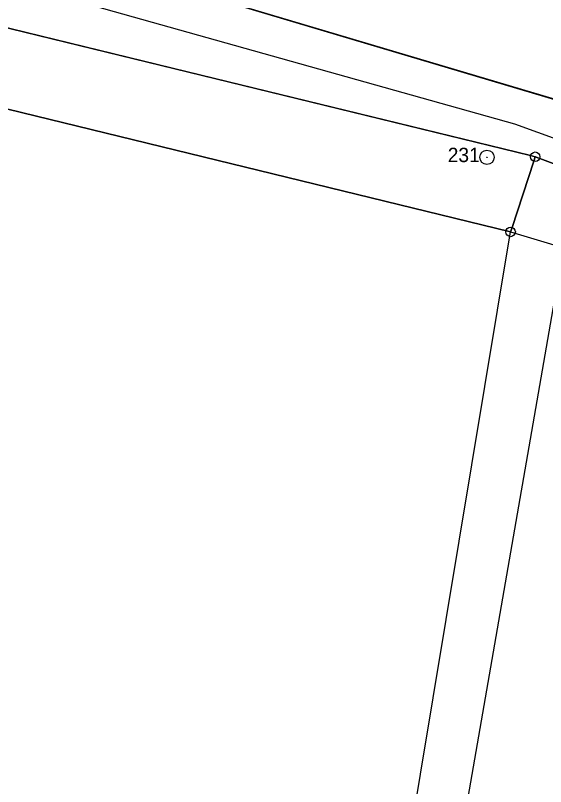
# Model space of a CAD drawing. Extents: x -537341 to -532984, y -1143469 to -1141314.
# Drawn here: x -534927.7 to -534872.2, y -1142922.8 to -1142842.1 of the extents above; entities that cross this region are included whole.
import ezdxf

# ---------------------------------------------------------------- set-up
doc = ezdxf.new("R2010")
doc.units = 0
for name, color, linetype in [('Hranice parcel', 7, 'Continuous'), ('u_obec_Horní_Moš', 7, 'Continuous'), ('u_osa_toku', 7, 'Continuous'), ('u_povodí', 7, 'Continuous'), ('u_pozemkový_úřad', 7, 'Continuous'), ('Značky bodu BP', 7, 'Continuous')]:
    doc.layers.add(name, color=color, linetype=linetype)

msp = doc.modelspace()

# ---------------------------------------------------------------- linework, layer by layer
at = {"layer": 'Hranice parcel'}
for p, q in [((-534873.28, -1142856.9), (-534930.82, -1142842.88)), ((-534873.28, -1142856.9), (-534875.86, -1142864.76)), ((-534875.86, -1142864.76), (-534865.64, -1142867.85))]:
    msp.add_line(p, q, dxfattribs=at)
for points in [[(-534875.86, -1142864.76), (-534970.93, -1142841.57), (-535089.89, -1142835.98), (-535106, -1142833.73)], [(-534928.92, -1142833.72), (-534870.67, -1142851.07), (-534763.99, -1142891.09)], [(-534619.11, -1142951.04), (-534623.36, -1142950.29), (-534647.29, -1142941.46), (-534873.28, -1142856.9)], [(-535071.338, -1143293.511), (-535046.48, -1143273.3), (-535023.45, -1143250.36), (-534991.72, -1143204.78), (-534961.72, -1143151.29), (-534942.15, -1143123.94), (-534916.6, -1143085.77), (-534909.52, -1143067.48), (-534875.86, -1142864.76)], [(-534899.04, -1143031.53), (-534871.11, -1142871.19), (-534865.64, -1142867.85)]]:
    msp.add_lwpolyline(points, dxfattribs=at)
at = {"layer": 'u_obec_Horní_Moš'}
msp.add_line((-534875.86, -1142864.76), (-534865.64, -1142867.85), dxfattribs=at)
for points in [[(-534873.28, -1142856.9), (-534873.436, -1142857.375), (-534875.704, -1142864.285), (-534875.86, -1142864.76)], [(-534647.758, -1142941.285), (-534872.812, -1142857.075), (-534873.28, -1142856.9)]]:
    msp.add_lwpolyline(points, dxfattribs=at)
at = {"layer": 'u_osa_toku'}
msp.add_lwpolyline([(-535260.582, -1142774.976), (-535252.427, -1142775.194), (-535238.285, -1142777.932), (-535206.255, -1142787.029), (-535160.007, -1142812.372), (-535126.471, -1142821.884), (-535109.48, -1142823.039), (-535088.356, -1142825.002), (-535065.679, -1142822.408), (-535055.402, -1142821.914), (-535044.659, -1142821.993), (-534991.553, -1142827.025), (-534966.505, -1142828.778), (-534955.891, -1142830.192), (-534942.11, -1142833.833), (-534919.335, -1142841.154), (-534875.463, -1142853.452), (-534792.866, -1142883.369), (-534735.912, -1142905.174), (-534690.752, -1142922.463), (-534647.384, -1142937.62), (-534638.575, -1142939.364), (-534623.017, -1142940.808), (-534607.282, -1142942.643)], dxfattribs=at)
at = {"layer": 'u_povodí'}
for p, q in [((-534871.149, -1142850.927), (-534928.441, -1142833.863)), ((-534930.334, -1142842.998), (-534873.766, -1142856.782)), ((-534873.766, -1142856.782), (-534873.28, -1142856.9))]:
    msp.add_line(p, q, dxfattribs=at)
msp.add_lwpolyline([(-534873.28, -1142856.9), (-534872.812, -1142857.075), (-534647.758, -1142941.285), (-534647.29, -1142941.46), (-534646.821, -1142941.633), (-534623.829, -1142950.117), (-534623.36, -1142950.29), (-534622.868, -1142950.377), (-534619.602, -1142950.953), (-534619.11, -1142951.04)], dxfattribs=at)
at = {"layer": 'u_pozemkový_úřad'}
for p, q in [((-534928.441, -1142833.863), (-534871.149, -1142850.927)), ((-534873.436, -1142857.375), (-534873.28, -1142856.9)), ((-534875.704, -1142864.285), (-534873.436, -1142857.375)), ((-534875.86, -1142864.76), (-534875.704, -1142864.285))]:
    msp.add_line(p, q, dxfattribs=at)
for points in [[(-535106, -1142833.73), (-535089.89, -1142835.98), (-534970.93, -1142841.57), (-534875.86, -1142864.76)], [(-534873.28, -1142856.9), (-534873.766, -1142856.782), (-534930.334, -1142842.998), (-534930.82, -1142842.88)]]:
    msp.add_lwpolyline(points, dxfattribs=at)
at = {"layer": 'Značky bodu BP'}
for centre, radius in [((-534878.33, -1142856.96), 0.75), ((-534873.28, -1142856.9), 0.5), ((-534873.28, -1142856.9), 0.0303), ((-534878.33, -1142856.96), 0.03), ((-534875.86, -1142864.76), 0.5), ((-534875.86, -1142864.76), 0.0303)]:
    msp.add_circle(centre, radius, dxfattribs=at)

# ---------------------------------------------------------------- texts
msp.add_text('231', height=1.5, dxfattribs=at).set_placement((-534882.433, -1142857.46))

doc.saveas('drawing.dxf')
